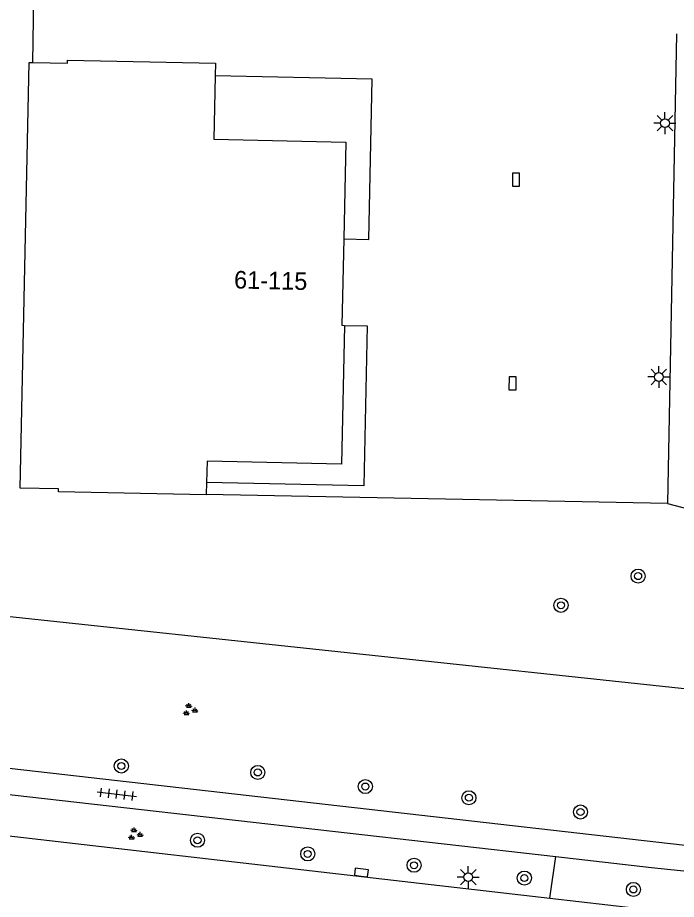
# Model space of a CAD drawing. Extents: x 131000 to 133014, y 396499 to 399001.
# Drawn here: x 131214 to 131251.5, y 397731.4 to 397781.5 of the extents above; entities that cross this region are included whole.
import ezdxf

# ---------------------------------------------------------------- set-up
doc = ezdxf.new("R2010")
doc.units = 0
for name, color, linetype in [('gg-afsc-hekwerk', 7, 'Continuous'), ('gg-anno-huisnummerreeks BGT', 7, 'Continuous'), ('gg-bbg-hoofdgebouw', 7, 'Continuous'), ('gg-bbg-onder overbouw', 7, 'Continuous'), ('gg-bbg-pand overbouw', 7, 'Continuous'), ('gg-knt-verharding', 7, 'Continuous'), ('gt-grn-groengrens', 7, 'Continuous'), ('gt-symb-boom', 7, 'Continuous'), ('gt-symb-groenvak', 7, 'Continuous'), ('gt-symb-kolk', 7, 'Continuous'), ('gt-symb-lichtmast', 7, 'Continuous'), ('gt-symb-tegel verharding', 7, 'Continuous')]:
    doc.layers.add(name, color=color, linetype=linetype)

# ---------------------------------------------------------------- blocks, each defined once
blk = doc.blocks.new('gt0-LMAST')
at = {"layer": 'gt-symb-lichtmast'}
for p, q in [((-0.005, 0.246), (-0.005, 0.621)), ((-0.182, 0.173), (-0.447, 0.438)), ((0.172, 0.173), (0.437, 0.438)), ((-0.255, -0.004), (-0.63, -0.004)), ((-0.182, -0.181), (-0.447, -0.446)), ((-0.005, -0.254), (-0.005, -0.629)), ((0.437, -0.446), (0.172, -0.181)), ((0.245, -0.004), (0.62, -0.004))]:
    blk.add_line(p, q, dxfattribs=at)
blk.add_circle((-0.005, -0.004), 0.25, dxfattribs=at)
blk = doc.blocks.new('gt0-KOLK')
at = {"layer": 'gt-symb-kolk'}
blk.add_lwpolyline([(0, 0), (0.375, 0), (0.375, 0.4), (-0.375, 0.4), (-0.375, 0), (0, 0)], dxfattribs=at)
blk = doc.blocks.new('gt0-BOOM')
at = {"layer": 'gt-symb-boom'}
for radius in [0.4, 0.2]:
    blk.add_circle((0, 0), radius, dxfattribs=at)
blk = doc.blocks.new('gt0-GRVAK')
at = {"layer": 'gt-symb-groenvak'}
for p, q in [((-0.11, 0.189), (-0.228, 0.24)), ((-0.182, 0.153), (0.088, 0.153)), ((-0.091, 0.211), (-0.156, 0.322)), ((-0.047, 0.214), (-0.047, 0.393)), ((-0.004, 0.211), (0.061, 0.322)), ((0.015, 0.189), (0.133, 0.24)), ((0.262, -0.052), (0.197, 0.059)), ((0.305, -0.049), (0.305, 0.13)), ((0.349, -0.052), (0.414, 0.059)), ((-0.245, -0.228), (-0.363, -0.177)), ((-0.318, -0.264), (-0.047, -0.264)), ((-0.226, -0.206), (-0.291, -0.095)), ((-0.183, -0.203), (-0.183, -0.024)), ((-0.139, -0.206), (-0.074, -0.095)), ((-0.12, -0.228), (-0.002, -0.177)), ((0.243, -0.074), (0.125, -0.023)), ((0.17, -0.11), (0.441, -0.11)), ((0.368, -0.074), (0.486, -0.023))]:
    blk.add_line(p, q, dxfattribs=at)
blk = doc.blocks.new('gt0-TEG1')
at = {"layer": 'gt-symb-tegel verharding'}
for p, q in [((-1.125, 0), (1.125, 0)), ((-0.9, -0.25), (-0.9, 0.25)), ((-0.45, -0.25), (-0.45, 0.25)), ((0, -0.25), (0, 0.25)), ((0.45, -0.25), (0.45, 0.25)), ((0.9, -0.25), (0.9, 0.25))]:
    blk.add_line(p, q, dxfattribs=at)

msp = doc.modelspace()

# ---------------------------------------------------------------- linework, layer by layer
at = {"layer": 'gg-afsc-hekwerk'}
for p, q in [((131214.899, 397778.976), (131215.359, 397802.778)), ((131251.484, 397780.604), (131250.967, 397753.901)), ((131250.967, 397753.901), (131224.762, 397754.406))]:
    msp.add_line(p, q, dxfattribs=at)
at = {"layer": 'gg-bbg-hoofdgebouw'}
msp.add_line((131224.777, 397755.09), (131224.762, 397754.406), dxfattribs=at)
for points in [[(131214.899, 397778.976), (131216.872, 397778.939), (131216.875, 397779.099), (131225.288, 397778.93), (131225.262, 397778.213)], [(131224.762, 397754.406), (131224.762, 397754.39), (131216.354, 397754.571), (131216.357, 397754.731), (131214.187, 397754.772), (131214.702, 397778.98), (131214.899, 397778.976)], [(131232.57, 397768.95), (131232.461, 397764.034), (131232.621, 397764.022)]]:
    msp.add_lwpolyline(points, dxfattribs=at)
at = {"layer": 'gg-bbg-onder overbouw'}
for points in [[(131225.262, 397778.213), (131225.196, 397774.617), (131232.691, 397774.449), (131232.57, 397768.95)], [(131232.621, 397764.022), (131232.451, 397756.145), (131224.803, 397756.31), (131224.777, 397755.09)]]:
    msp.add_lwpolyline(points, dxfattribs=at)
at = {"layer": 'gg-bbg-pand overbouw'}
for points in [[(131232.57, 397768.95), (131234.001, 397768.909), (131234.195, 397778.034), (131225.262, 397778.213)], [(131232.621, 397764.022), (131233.903, 397764.001), (131233.724, 397754.898), (131224.777, 397755.09)]]:
    msp.add_lwpolyline(points, dxfattribs=at)
at = {"layer": 'gg-knt-verharding'}
for p, q in [((131207.091, 397739.598), (131256.082, 397734.019)), ((131206.35, 397738.172), (131244.634, 397733.829)), ((131207.305, 397735.72), (131233.264, 397732.74)), ((131233.264, 397732.74), (131244.294, 397731.474))]:
    msp.add_line(p, q, dxfattribs=at)
for points in [[(131244.634, 397733.829), (131250.061, 397733.213), (131255.921, 397732.605)], [(131244.294, 397731.474), (131255.83, 397730.15), (131280.36, 397727.52), (131296.545, 397725.976)]]:
    msp.add_lwpolyline(points, dxfattribs=at)
at = {"layer": 'gt-grn-groengrens'}
for p, q in [((131250.967, 397753.901), (131255.785, 397752.668)), ((131254.27, 397743.125), (131196.694, 397749.261)), ((131244.294, 397731.474), (131244.634, 397733.829))]:
    msp.add_line(p, q, dxfattribs=at)

# ---------------------------------------------------------------- block references
at = {"layer": 'gt-symb-boom'}
for p in [(131249.303, 397749.776), (131244.918, 397748.116), (131219.934, 397738.98), (131227.69, 397738.614), (131233.799, 397737.813), (131239.685, 397737.176), (131246.027, 397736.366), (131224.262, 397734.758), (131230.527, 397733.983), (131236.568, 397733.339), (131242.837, 397732.611), (131249.033, 397731.962)]:
    msp.add_blockref('gt0-BOOM', p, dxfattribs=at)
at = {"layer": 'gt-symb-groenvak'}
for p in [(131223.817, 397742.167), (131220.703, 397735.1)]:
    msp.add_blockref('gt0-GRVAK', p, dxfattribs=at)
at = {"layer": 'gt-symb-kolk'}
for p, rotation in [((131242.562, 397772.308), 89.65622944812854), ((131242.371, 397760.73), 88.9115111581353), ((131233.557, 397732.725), -6.719879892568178)]:
    msp.add_blockref('gt0-KOLK', p, dxfattribs=dict(at, rotation=rotation))
at = {"layer": 'gt-symb-lichtmast'}
for p in [(131250.833, 397775.53), (131250.481, 397761.098), (131239.652, 397732.665)]:
    msp.add_blockref('gt0-LMAST', p, dxfattribs=at)
at = {"layer": 'gt-symb-tegel verharding', "rotation": -6.485660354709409}
msp.add_blockref('gt0-TEG1', (131219.675, 397737.377), dxfattribs=at)

# ---------------------------------------------------------------- texts
at = {"layer": 'gg-anno-huisnummerreeks BGT'}
msp.add_text('61-115', height=1, rotation=358.7, dxfattribs=at).set_placement((131226.331, 397766.13))

doc.saveas('drawing.dxf')
